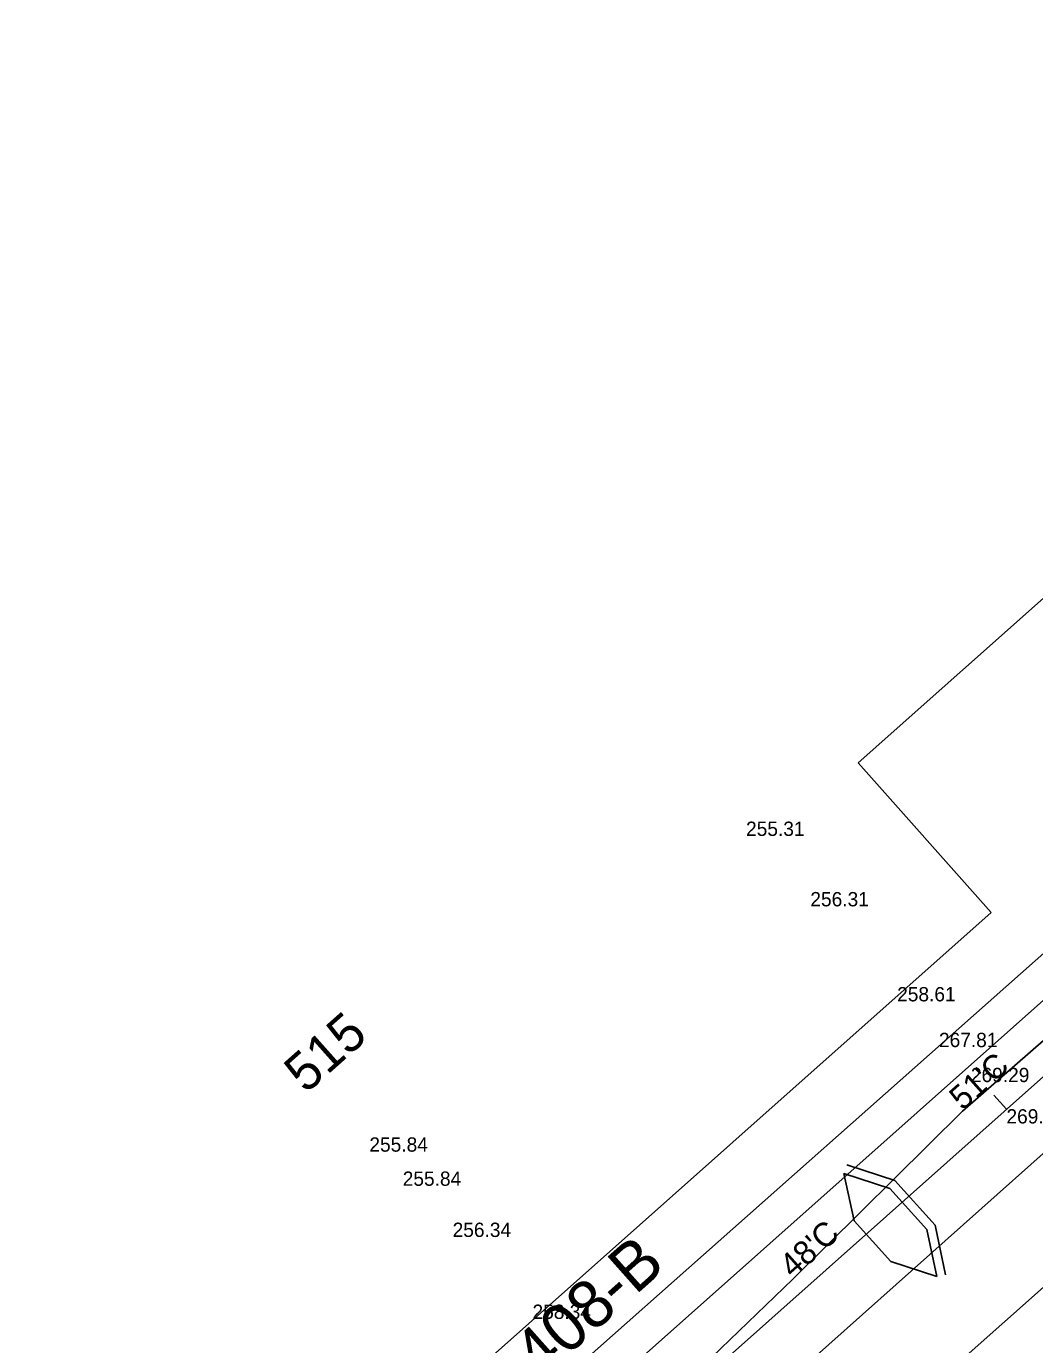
# Model space of a CAD drawing. Extents: x 49683 to 58852, y 49525 to 54803.
# Drawn here: x 53161.5 to 53373, y 51364.8 to 51641.4 of the extents above; entities that cross this region are included whole.
import ezdxf

# ---------------------------------------------------------------- set-up
doc = ezdxf.new("R2010")
doc.units = 0
for name, color, linetype in [('Level 1', 7, 'Continuous'), ('Level 11', 7, 'Continuous'), ('Level 13', 7, 'Continuous'), ('Level 18', 7, 'Continuous'), ('Level 20', 7, 'Continuous'), ('Level 21', 7, 'Continuous'), ('Level 25', 7, 'Continuous'), ('Level 3', 7, 'Continuous'), ('Level 32', 7, 'Continuous'), ('Level 34', 7, 'Continuous'), ('Level 48', 7, 'Continuous')]:
    doc.layers.add(name, color=color, linetype=linetype)

msp = doc.modelspace()

# ---------------------------------------------------------------- linework, layer by layer
at = {"layer": 'Level 1'}
for p, q in [((52544.81, 50683.3), (55534.58, 53340.86)), ((53367.09, 51414.21), (53364.43, 51417.2))]:
    msp.add_line(p, q, dxfattribs=at)
at = {"layer": 'Level 11'}
msp.add_line((53157.7, 51254.45), (53424.49, 51490.93), dxfattribs=at)
at = {"layer": 'Level 13'}
for p, q in [((53573.51, 51698.05), (53335.95, 51486.88)), ((53335.95, 51486.88), (53363.85, 51455.49)), ((52637.37, 50809.73), (53363.85, 51455.49)), ((53407.7, 51406.16), (52566.74, 50658.64))]:
    msp.add_line(p, q, dxfattribs=at)
at = {"layer": 'Level 18'}
for p, q in [((53357.89, 51413.79), (53395.48, 51446.76)), ((53322.27, 51378.61), (53357.89, 51413.79)), ((53286.2, 51343.93), (53322.27, 51378.61))]:
    msp.add_line(p, q, dxfattribs=at)
at = {"layer": 'Level 20'}
msp.add_line((52706.17, 50782.58), (53452.43, 51445.92), dxfattribs=at)
at = {"layer": 'Level 3'}
for p, q in [((53162.5, 51248.32), (53434.09, 51489.84)), ((53179.35, 51230.72), (53449.72, 51471.81))]:
    msp.add_line(p, q, dxfattribs=at)
at = {"layer": 'Level 34'}
for p, q in [((53343.69, 51399.26), (53333.57, 51402.54)), ((53335.1, 51390.84), (53332.99, 51400.76)), ((53332.99, 51400.76), (53342.63, 51397.63)), ((53342.63, 51397.63), (53350.37, 51389.03)), ((53352.1, 51389.91), (53343.69, 51399.26)), ((53342.84, 51382.25), (53335.1, 51390.84)), ((53350.37, 51389.03), (53352.48, 51379.11)), ((53354.31, 51379.5), (53352.1, 51389.91)), ((53352.48, 51379.11), (53342.84, 51382.25))]:
    msp.add_line(p, q, dxfattribs=at)

# ---------------------------------------------------------------- texts
at = {"layer": 'Level 21'}
msp.add_text('515', height=8, rotation=41.6333, dxfattribs=at).set_placement((53220.1, 51417.35))
at = {"layer": 'Level 25'}
msp.add_text("33' R/W FILE # 408-B", height=10, rotation=41.6333, dxfattribs=at).set_placement((53199, 51294.91))
at = {"layer": 'Level 32'}
for s, p in [('255.31', (53312.45, 51471.55)), ('256.31', (53325.94, 51456.78)), ('258.61', (53344.15, 51436.85)), ('267.81', (53352.92, 51427.25)), ('269.29', (53359.62, 51419.91)), ('269.53', (53367.08, 51411.23)), ('255.84', (53233.43, 51405.32)), ('255.84', (53240.42, 51398.16)), ('256.34', (53250.89, 51387.43)), ('258.34', (53267.65, 51370.25))]:
    msp.add_text(s, height=3, dxfattribs=at).set_placement(p)
at = {"layer": 'Level 48'}
for s, p in [("51'C", (53357.89, 51413.79)), ("48'C", (53322.27, 51378.61))]:
    msp.add_text(s, height=5, rotation=41.6334, dxfattribs=at).set_placement(p)

doc.saveas('drawing.dxf')
